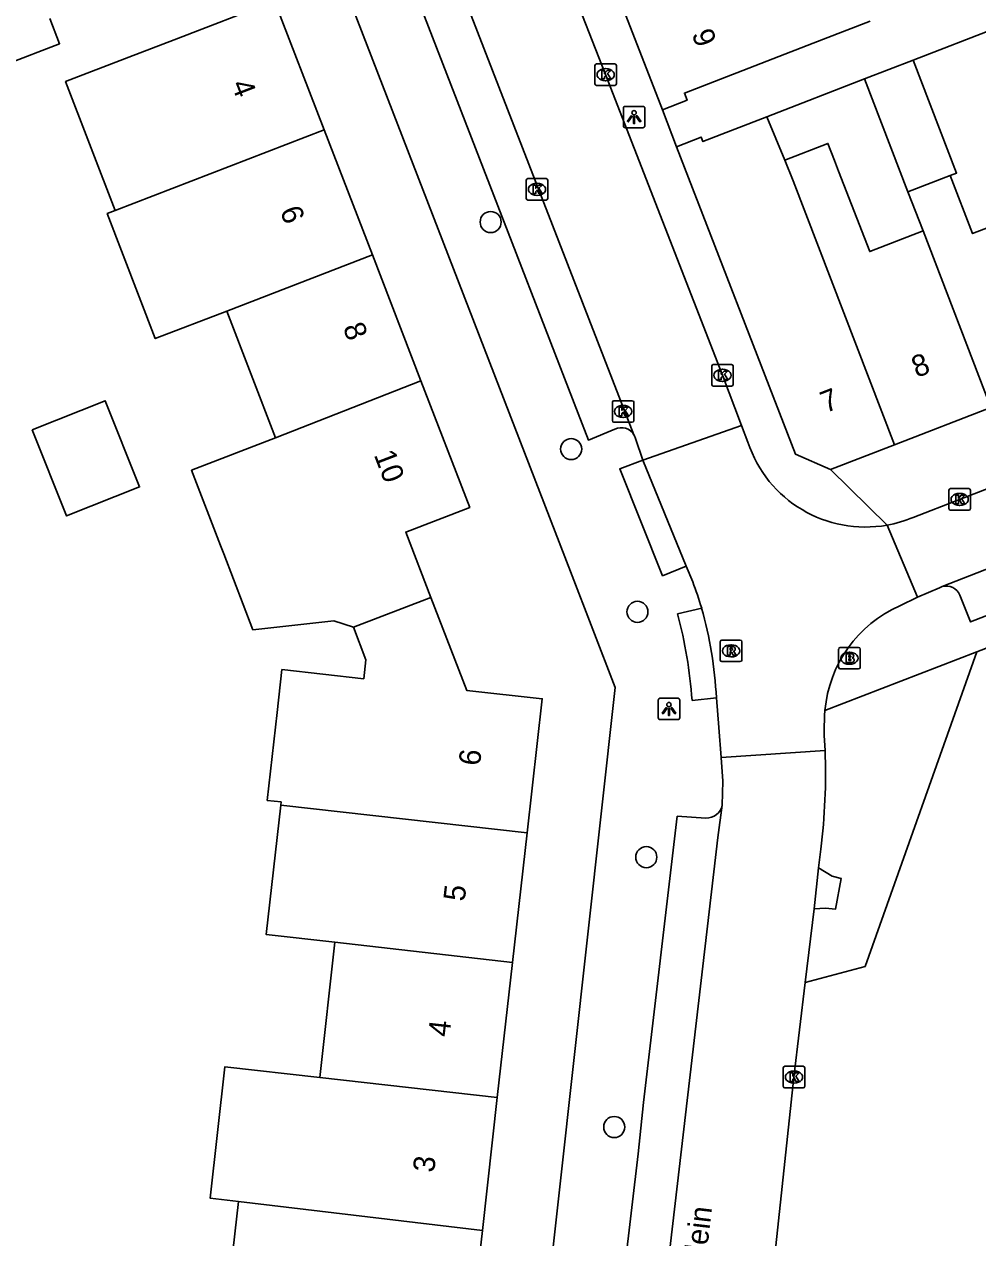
# Model space of a CAD drawing. Extents: x 161696 to 162377, y 380761 to 381673.
# Drawn here: x 161827.5 to 161871.8, y 381093.8 to 381150.1 of the extents above; entities that cross this region are included whole.
import ezdxf

# ---------------------------------------------------------------- set-up
doc = ezdxf.new("R2010")
doc.units = 0
for name, color, linetype in [('IMGEO_Boom', 7, 'Continuous'), ('IMGEO_Brandkraan', 7, 'Continuous'), ('IMGEO_Groenvoorziening', 7, 'Continuous'), ('IMGEO_Kolk', 7, 'Continuous'), ('IMGEO_Lichtpunt', 7, 'Continuous'), ('IMGEO_Openbare_ruimte_label', 7, 'Continuous'), ('IMGEO_Pand', 7, 'Continuous'), ('IMGEO_Pand_nummerreeks', 7, 'Continuous'), ('IMGEO_Rijbaan_lokaal_open', 7, 'Continuous'), ('IMGEO_Rioolput', 7, 'Continuous'), ('IMGEO_Voetpad_open', 7, 'Continuous')]:
    doc.layers.add(name, color=color, linetype=linetype)

msp = doc.modelspace()

# ---------------------------------------------------------------- linework, layer by layer
at = {"layer": 'IMGEO_Boom'}
for centre in [(161849.178, 381140.891), (161852.912, 381130.357), (161855.987, 381122.803), (161856.398, 381111.419), (161854.909, 381098.898)]:
    msp.add_circle(centre, 0.489, dxfattribs=at)
at = {"layer": 'IMGEO_Brandkraan'}
for p, q in [((161865.32, 381120.227), (161865.32, 381121.079)), ((161865.395, 381121.153), (161866.247, 381121.153)), ((161865.808, 381120.933), (161865.833, 381120.933)), ((161866.321, 381121.079), (161866.321, 381120.227)), ((161865.831, 381120.373), (161865.806, 381120.373)), ((161866.247, 381120.153), (161865.395, 381120.153))]:
    msp.add_line(p, q, dxfattribs=at)
for points in [[(161865.32, 381120.227), (161865.32, 381121.079)], [(161865.395, 381121.153), (161866.247, 381121.153)], [(161865.668, 381120.853), (161865.668, 381120.453), (161865.881, 381120.453)], [(161865.899, 381120.853), (161865.668, 381120.853)], [(161866.321, 381121.079), (161866.321, 381120.227)], [(161865.847, 381120.772), (161865.793, 381120.772), (161865.793, 381120.696)], [(161865.793, 381120.696), (161865.846, 381120.696)], [(161865.855, 381120.62), (161865.793, 381120.62), (161865.793, 381120.539)], [(161865.793, 381120.539), (161865.855, 381120.539)], [(161866.247, 381120.153), (161865.395, 381120.153)]]:
    msp.add_lwpolyline(points, dxfattribs=at)
for centre, radius, start, end in [((161865.397, 381121.077), 0.0765, 91.552, 178.448), ((161865.397, 381121.077), 0.0765, 91.552, 178.448), ((161865.903, 381120.708), 0.145, 59.4692, 91.5367), ((161865.928, 381120.755), 0.0922, 285.5137, 58.1501), ((161866.245, 381121.077), 0.0765, 1.552, 88.448), ((161866.245, 381121.077), 0.0765, 1.552, 88.448), ((161865.397, 381120.229), 0.0765, 181.552, 268.448), ((161865.397, 381120.229), 0.0765, 181.552, 268.448), ((161865.848, 381120.734), 0.0379, 267.8285, 90.9355), ((161865.856, 381120.579), 0.0404, 269.8759, 90.5077), ((161865.887, 381120.704), 0.251, 268.6676, 293.5347), ((161865.933, 381120.563), 0.105, 301.3115, 78.989), ((161866.245, 381120.229), 0.0765, 271.552, 358.448), ((161866.245, 381120.229), 0.0765, 271.552, 358.448)]:
    msp.add_arc(centre, radius, start, end, dxfattribs=at)
for centre, major_axis, ratio, start_param, end_param in [((161865.807, 381120.653), (-0.387, 0.002), 0.722429, 4.712389, 7.853982), ((161865.832, 381120.653), (-0.39, 0.002), 0.717154, 1.570796, 4.712389)]:
    msp.add_ellipse(centre, major_axis=major_axis, ratio=ratio, start_param=start_param, end_param=end_param, dxfattribs=at)
at = {"layer": 'IMGEO_Groenvoorziening'}
msp.add_lwpolyline([(161863.772, 381105.601), (161866.545, 381106.35), (161871.724, 381120.949)], dxfattribs=at)
at = {"layer": 'IMGEO_Kolk'}
for p, q in [((161854.011, 381147.305), (161854.011, 381148.157)), ((161854.086, 381148.231), (161854.938, 381148.231)), ((161854.499, 381148.011), (161854.524, 381148.011)), ((161855.012, 381148.157), (161855.012, 381147.305)), ((161854.522, 381147.451), (161854.497, 381147.451)), ((161854.938, 381147.231), (161854.086, 381147.231)), ((161850.827, 381141.985), (161850.827, 381142.837)), ((161850.902, 381142.911), (161851.754, 381142.911)), ((161851.828, 381142.837), (161851.828, 381141.985)), ((161851.315, 381142.691), (161851.34, 381142.691)), ((161851.754, 381141.911), (161850.902, 381141.911)), ((161851.338, 381142.131), (161851.313, 381142.131)), ((161859.43, 381133.354), (161859.43, 381134.206)), ((161859.505, 381134.28), (161860.357, 381134.28)), ((161859.918, 381134.06), (161859.943, 381134.06)), ((161860.431, 381134.206), (161860.431, 381133.354)), ((161860.357, 381133.28), (161859.505, 381133.28)), ((161859.941, 381133.5), (161859.916, 381133.5)), ((161854.822, 381131.677), (161854.822, 381132.529)), ((161854.897, 381132.603), (161855.749, 381132.603)), ((161855.31, 381132.383), (161855.335, 381132.383)), ((161855.823, 381132.529), (161855.823, 381131.677)), ((161855.749, 381131.603), (161854.897, 381131.603)), ((161855.333, 381131.823), (161855.308, 381131.823)), ((161870.432, 381127.596), (161870.432, 381128.448)), ((161870.507, 381128.522), (161871.359, 381128.522)), ((161870.92, 381128.302), (161870.945, 381128.302)), ((161871.433, 381128.448), (161871.433, 381127.596)), ((161870.943, 381127.742), (161870.918, 381127.742)), ((161871.359, 381127.522), (161870.507, 381127.522)), ((161862.822, 381101.716), (161863.674, 381101.716)), ((161862.747, 381100.79), (161862.747, 381101.642)), ((161863.235, 381101.496), (161863.26, 381101.496)), ((161863.748, 381101.642), (161863.748, 381100.79)), ((161863.674, 381100.716), (161862.822, 381100.716)), ((161863.258, 381100.936), (161863.233, 381100.936))]:
    msp.add_line(p, q, dxfattribs=at)
for points in [[(161854.011, 381147.305), (161854.011, 381148.157)], [(161854.086, 381148.231), (161854.938, 381148.231)], [(161854.332, 381147.931), (161854.455, 381147.931), (161854.455, 381147.78), (161854.585, 381147.931), (161854.749, 381147.931), (161854.603, 381147.78), (161854.756, 381147.531), (161854.604, 381147.531), (161854.519, 381147.695), (161854.455, 381147.628), (161854.455, 381147.531), (161854.332, 381147.531), (161854.332, 381147.931)], [(161855.012, 381148.157), (161855.012, 381147.305)], [(161854.938, 381147.231), (161854.086, 381147.231)], [(161850.827, 381141.985), (161850.827, 381142.837)], [(161850.902, 381142.911), (161851.754, 381142.911)], [(161851.828, 381142.837), (161851.828, 381141.985)], [(161851.148, 381142.611), (161851.271, 381142.611), (161851.271, 381142.46), (161851.401, 381142.611), (161851.565, 381142.611), (161851.419, 381142.46), (161851.572, 381142.211), (161851.42, 381142.211), (161851.335, 381142.375), (161851.271, 381142.308), (161851.271, 381142.211), (161851.148, 381142.211), (161851.148, 381142.611)], [(161851.754, 381141.911), (161850.902, 381141.911)], [(161859.43, 381133.354), (161859.43, 381134.206)], [(161859.505, 381134.28), (161860.357, 381134.28)], [(161859.751, 381133.98), (161859.874, 381133.98), (161859.874, 381133.829), (161860.004, 381133.98), (161860.168, 381133.98), (161860.022, 381133.829), (161860.175, 381133.58), (161860.023, 381133.58), (161859.938, 381133.744), (161859.874, 381133.677), (161859.874, 381133.58), (161859.751, 381133.58), (161859.751, 381133.98)], [(161860.431, 381134.206), (161860.431, 381133.354)], [(161860.357, 381133.28), (161859.505, 381133.28)], [(161854.822, 381131.677), (161854.822, 381132.529)], [(161854.897, 381132.603), (161855.749, 381132.603)], [(161855.143, 381132.303), (161855.266, 381132.303), (161855.266, 381132.152), (161855.396, 381132.303), (161855.56, 381132.303), (161855.414, 381132.152), (161855.567, 381131.903), (161855.415, 381131.903), (161855.33, 381132.067), (161855.266, 381132), (161855.266, 381131.903), (161855.143, 381131.903), (161855.143, 381132.303)], [(161855.823, 381132.529), (161855.823, 381131.677)], [(161855.749, 381131.603), (161854.897, 381131.603)], [(161870.432, 381127.596), (161870.432, 381128.448)], [(161870.507, 381128.522), (161871.359, 381128.522)], [(161870.753, 381128.222), (161870.876, 381128.222), (161870.876, 381128.071), (161871.006, 381128.222), (161871.17, 381128.222), (161871.024, 381128.071), (161871.177, 381127.822), (161871.025, 381127.822), (161870.94, 381127.986), (161870.876, 381127.919), (161870.876, 381127.822), (161870.753, 381127.822), (161870.753, 381128.222)], [(161871.433, 381128.448), (161871.433, 381127.596)], [(161871.359, 381127.522), (161870.507, 381127.522)], [(161862.822, 381101.716), (161863.674, 381101.716)], [(161862.747, 381100.79), (161862.747, 381101.642)], [(161863.068, 381101.416), (161863.191, 381101.416), (161863.191, 381101.265), (161863.321, 381101.416), (161863.485, 381101.416), (161863.339, 381101.265), (161863.492, 381101.016), (161863.34, 381101.016), (161863.255, 381101.18), (161863.191, 381101.113), (161863.191, 381101.016), (161863.068, 381101.016), (161863.068, 381101.416)], [(161863.748, 381101.642), (161863.748, 381100.79)], [(161863.674, 381100.716), (161862.822, 381100.716)]]:
    msp.add_lwpolyline(points, dxfattribs=at)
for centre, start, end in [((161854.088, 381148.155), 91.552, 178.448), ((161854.088, 381148.155), 91.552, 178.448), ((161854.936, 381148.155), 1.552, 88.448), ((161854.936, 381148.155), 1.552, 88.448), ((161854.088, 381147.307), 181.552, 268.448), ((161854.088, 381147.307), 181.552, 268.448), ((161854.936, 381147.307), 271.552, 358.448), ((161854.936, 381147.307), 271.552, 358.448), ((161850.904, 381142.835), 91.552, 178.448), ((161850.904, 381142.835), 91.552, 178.448), ((161851.752, 381142.835), 1.552, 88.448), ((161851.752, 381142.835), 1.552, 88.448), ((161850.904, 381141.987), 181.552, 268.448), ((161850.904, 381141.987), 181.552, 268.448), ((161851.752, 381141.987), 271.552, 358.448), ((161851.752, 381141.987), 271.552, 358.448), ((161859.507, 381134.204), 91.552, 178.448), ((161859.507, 381134.204), 91.552, 178.448), ((161860.355, 381134.204), 1.552, 88.448), ((161860.355, 381134.204), 1.552, 88.448), ((161859.507, 381133.356), 181.552, 268.448), ((161859.507, 381133.356), 181.552, 268.448), ((161860.355, 381133.356), 271.552, 358.448), ((161860.355, 381133.356), 271.552, 358.448), ((161854.899, 381132.527), 91.552, 178.448), ((161854.899, 381132.527), 91.552, 178.448), ((161855.747, 381132.527), 1.552, 88.448), ((161855.747, 381132.527), 1.552, 88.448), ((161854.899, 381131.679), 181.552, 268.448), ((161854.899, 381131.679), 181.552, 268.448), ((161855.747, 381131.679), 271.552, 358.448), ((161855.747, 381131.679), 271.552, 358.448), ((161870.509, 381128.446), 91.552, 178.448), ((161870.509, 381128.446), 91.552, 178.448), ((161871.357, 381128.446), 1.552, 88.448), ((161871.357, 381128.446), 1.552, 88.448), ((161870.509, 381127.598), 181.552, 268.448), ((161870.509, 381127.598), 181.552, 268.448), ((161871.357, 381127.598), 271.552, 358.448), ((161871.357, 381127.598), 271.552, 358.448), ((161862.824, 381101.64), 91.552, 178.448), ((161862.824, 381101.64), 91.552, 178.448), ((161863.672, 381101.64), 1.552, 88.448), ((161863.672, 381101.64), 1.552, 88.448), ((161862.824, 381100.792), 181.552, 268.448), ((161862.824, 381100.792), 181.552, 268.448), ((161863.672, 381100.792), 271.552, 358.448), ((161863.672, 381100.792), 271.552, 358.448)]:
    msp.add_arc(centre, 0.0765, start, end, dxfattribs=at)
for centre, major_axis, ratio, start_param, end_param in [((161854.498, 381147.731), (-0.387, 0.002), 0.722429, 4.712389, 7.853982), ((161854.523, 381147.731), (-0.39, 0.002), 0.717154, 1.570796, 4.712389), ((161851.314, 381142.411), (-0.387, 0.002), 0.722429, 4.712389, 7.853982), ((161851.339, 381142.411), (-0.39, 0.002), 0.717154, 1.570796, 4.712389), ((161859.917, 381133.78), (-0.387, 0.002), 0.722429, 4.712389, 7.853982), ((161859.942, 381133.78), (-0.39, 0.002), 0.717154, 1.570796, 4.712389), ((161855.309, 381132.103), (-0.387, 0.002), 0.722429, 4.712389, 7.853982), ((161855.334, 381132.103), (-0.39, 0.002), 0.717154, 1.570796, 4.712389), ((161870.919, 381128.022), (-0.387, 0.002), 0.722429, 4.712389, 7.853982), ((161870.944, 381128.022), (-0.39, 0.002), 0.717154, 1.570796, 4.712389), ((161863.234, 381101.216), (-0.387, 0.002), 0.722429, 4.712389, 7.853982), ((161863.259, 381101.216), (-0.39, 0.002), 0.717154, 1.570796, 4.712389)]:
    msp.add_ellipse(centre, major_axis=major_axis, ratio=ratio, start_param=start_param, end_param=end_param, dxfattribs=at)
at = {"layer": 'IMGEO_Lichtpunt'}
for p, q in [((161855.333, 381146.166), (161855.333, 381145.359)), ((161855.333, 381146.166), (161855.333, 381145.359)), ((161856.235, 381146.261), (161855.427, 381146.261)), ((161856.235, 381146.261), (161855.427, 381146.261)), ((161856.329, 381145.359), (161856.329, 381146.166)), ((161856.329, 381145.359), (161856.329, 381146.166)), ((161855.427, 381145.265), (161856.235, 381145.265)), ((161855.427, 381145.265), (161856.235, 381145.265)), ((161856.95, 381118.704), (161856.95, 381117.897)), ((161856.95, 381118.704), (161856.95, 381117.897)), ((161857.852, 381118.799), (161857.044, 381118.799)), ((161857.852, 381118.799), (161857.044, 381118.799)), ((161857.946, 381117.897), (161857.946, 381118.704)), ((161857.946, 381117.897), (161857.946, 381118.704)), ((161857.044, 381117.803), (161857.852, 381117.803)), ((161857.044, 381117.803), (161857.852, 381117.803))]:
    msp.add_line(p, q, dxfattribs=at)
for points in [[(161855.707, 381145.83), (161855.746, 381145.802), (161855.558, 381145.54), (161855.52, 381145.567), (161855.707, 381145.83)], [(161855.809, 381145.782), (161855.856, 381145.782), (161855.856, 381145.46), (161855.809, 381145.46), (161855.809, 381145.782)], [(161855.919, 381145.802), (161855.957, 381145.829), (161856.144, 381145.567), (161856.105, 381145.539), (161855.919, 381145.802)], [(161857.324, 381118.368), (161857.363, 381118.34), (161857.175, 381118.078), (161857.137, 381118.105), (161857.324, 381118.368)], [(161857.426, 381118.32), (161857.473, 381118.32), (161857.473, 381117.998), (161857.426, 381117.998), (161857.426, 381118.32)], [(161857.536, 381118.34), (161857.574, 381118.367), (161857.761, 381118.105), (161857.722, 381118.077), (161857.536, 381118.34)]]:
    msp.add_lwpolyline(points, dxfattribs=at)
for centre in [(161855.832, 381145.964), (161857.449, 381118.502)]:
    msp.add_circle(centre, 0.0994, dxfattribs=at)
for centre, start, end in [((161855.427, 381146.166), 90, 180), ((161855.427, 381146.166), 90, 180), ((161856.235, 381146.166), 0, 90), ((161856.235, 381146.166), 0, 90), ((161855.427, 381145.359), 180, 270), ((161855.427, 381145.359), 180, 270), ((161856.235, 381145.359), 270, 0), ((161856.235, 381145.359), 270, 360), ((161857.044, 381118.704), 90, 180), ((161857.044, 381118.704), 90, 180), ((161857.852, 381118.704), 0, 90), ((161857.852, 381118.704), 0, 90), ((161857.044, 381117.897), 180, 270), ((161857.044, 381117.897), 180, 270), ((161857.852, 381117.897), 270, 0), ((161857.852, 381117.897), 270, 360)]:
    msp.add_arc(centre, 0.0946, start, end, dxfattribs=at)
at = {"layer": 'IMGEO_Pand'}
for points in [[(161828.727, 381150.343), (161829.18, 381149.165), (161826.695, 381148.208), (161825.307, 381151.813), (161827.792, 381152.77)], [(161841.46, 381145.166), (161839.157, 381151.147), (161834.491, 381149.35), (161832.397, 381148.544), (161829.458, 381147.413), (161831.763, 381141.425)], [(161857.147, 381146.103), (161855.451, 381150.483)], [(161866.786, 381150.22), (161864.611, 381149.376), (161862.825, 381148.683), (161858.163, 381146.874), (161858.29, 381146.546), (161857.147, 381146.103)], [(161866.523, 381147.53), (161868.775, 381148.403)], [(161870.498, 381143.055), (161870.787, 381143.167), (161868.775, 381148.403)], [(161868.535, 381142.297), (161866.523, 381147.53)], [(161857.799, 381144.387), (161858.947, 381144.831), (161859.027, 381144.626), (161861.984, 381145.77)], [(161862.817, 381143.761), (161861.984, 381145.77)], [(161841.46, 381145.166), (161831.763, 381141.425)], [(161843.693, 381139.366), (161841.46, 381145.166)], [(161869.234, 381140.479), (161866.76, 381139.523), (161865.318, 381143.252), (161865.126, 381143.748), (161864.821, 381144.537), (161862.817, 381143.761)], [(161864.944, 381129.405), (161863.314, 381130.126), (161857.799, 381144.387)], [(161862.817, 381143.761), (161863.207, 381142.809), (161867.917, 381130.555)], [(161870.498, 381143.055), (161868.535, 381142.297)], [(161873.832, 381141.247), (161871.535, 381140.359), (161870.498, 381143.055)], [(161868.535, 381142.297), (161869.234, 381140.479)], [(161831.763, 381141.425), (161831.39, 381141.281), (161833.623, 381135.483), (161836.935, 381136.76)], [(161869.234, 381140.479), (161872.385, 381132.282)], [(161836.935, 381136.76), (161843.693, 381139.366)], [(161843.693, 381139.366), (161845.942, 381133.526)], [(161839.202, 381130.872), (161836.935, 381136.76)], [(161845.942, 381133.526), (161839.202, 381130.872)], [(161845.942, 381133.526), (161848.204, 381127.652), (161845.237, 381126.509), (161846.407, 381123.47)], [(161827.912, 381131.253), (161831.297, 381132.602), (161832.89, 381128.605), (161829.505, 381127.256), (161827.912, 381131.253)], [(161872.385, 381132.282), (161867.917, 381130.555)], [(161842.813, 381122.086), (161841.908, 381122.39), (161838.153, 381121.974), (161836.799, 381125.49), (161836.649, 381125.878), (161835.304, 381129.372), (161839.202, 381130.872)], [(161867.917, 381130.555), (161864.944, 381129.405)], [(161846.407, 381123.47), (161842.813, 381122.086)], [(161850.867, 381112.544), (161851.567, 381118.769), (161848.066, 381119.162), (161846.407, 381123.47)], [(161842.813, 381122.086), (161843.391, 381120.585), (161843.291, 381119.698), (161839.498, 381120.124), (161839.274, 381118.13), (161838.816, 381114.057), (161839.454, 381113.985), (161839.437, 381113.837)], [(161839.437, 381113.837), (161838.762, 381107.834), (161841.956, 381107.472)], [(161839.437, 381113.837), (161850.867, 381112.544)], [(161850.192, 381106.54), (161850.867, 381112.544)], [(161841.956, 381107.472), (161841.25, 381101.194)], [(161850.192, 381106.54), (161841.956, 381107.472)], [(161849.486, 381100.262), (161850.192, 381106.54)], [(161841.25, 381101.194), (161836.844, 381101.689), (161836.168, 381095.596), (161837.48, 381095.449)], [(161841.25, 381101.194), (161849.486, 381100.262)], [(161848.793, 381094.1), (161849.486, 381100.262)], [(161837.48, 381095.449), (161837.14, 381092.444), (161838.863, 381092.249), (161839.205, 381092.21), (161838.943, 381089.876), (161838.772, 381088.354)], [(161848.793, 381094.1), (161837.48, 381095.449)], [(161848.031, 381087.318), (161848.793, 381094.1)]]:
    msp.add_lwpolyline(points, dxfattribs=at)
at = {"layer": 'IMGEO_Rijbaan_lokaal_open'}
for points in [[(161838.128, 381176.641), (161855.826, 381131.012)], [(161851.128, 381156.352), (161854.512, 381147.731), (161859.931, 381133.78), (161860.811, 381131.453)], [(161868.781, 381127.188), (161870.933, 381128.022), (161880.653, 381131.774), (161886.961, 381134.235)], [(161856.238, 381129.843), (161860.811, 381131.453)], [(161860.811, 381131.453), (161861.112, 381130.676)], [(161856.238, 381129.843), (161855.889, 381130.847)], [(161858.242, 381124.918), (161856.238, 381129.843)], [(161882.194, 381128.7), (161870.125, 381123.977)], [(161867.569, 381126.828), (161868.98, 381123.492)], [(161858.551, 381124.195), (161858.242, 381124.918)], [(161868.98, 381123.492), (161869.994, 381123.926), (161870.125, 381123.977)], [(161868.98, 381123.492), (161868.157, 381123.08)], [(161859.864, 381116.043), (161859.76, 381117.445), (161859.647, 381118.813)], [(161864.693, 381116.375), (161859.864, 381116.043)], [(161859.924, 381113.838), (161859.944, 381114.954), (161859.864, 381116.043)], [(161854.916, 381071.199), (161859.721, 381112.337), (161859.924, 381113.838)], [(161854.613, 381071.79), (161853.008, 381071.962), (161853.184, 381073.43), (161854.427, 381084.19), (161854.783, 381087.167), (161856.019, 381097.655), (161856.269, 381100.034), (161857.835, 381113.32), (161859.155, 381113.233)], [(161864.496, 381111.786), (161864.392, 381110.929)], [(161864.392, 381110.929), (161864.181, 381109.027)], [(161864.181, 381109.027), (161863.772, 381105.601)], [(161863.772, 381105.601), (161863.248, 381101.216), (161862.407, 381093.385)]]:
    msp.add_lwpolyline(points, dxfattribs=at)
for centre, radius, start, end in [((161855.256, 381130.7), 0.65, 13.0852, 28.7104), ((161866.554, 381132.467), 5.729, 198.2131, 280.2019), ((161866.575, 381132.396), 5.656, 280.1256, 292.9604), ((161836.639, 381116.038), 23.381, 17.2694, 20.4184), ((161870.514, 381117.725), 5.85, 113.7563, 175.0812), ((161840.905, 381117.888), 18.764, 2.8254, 15.7422), ((161876.582, 381117.352), 11.93, 175.7955, 184.6995), ((161835.363, 381115.335), 29.348, 353.0536, 2.0301), ((161859.182, 381113.99), 0.757, 267.9441, 348.4427)]:
    msp.add_arc(centre, radius, start, end, dxfattribs=at)
at = {"layer": 'IMGEO_Rioolput'}
for p, q in [((161859.83, 381120.568), (161859.83, 381121.42)), ((161859.905, 381121.494), (161860.757, 381121.494)), ((161860.831, 381121.42), (161860.831, 381120.568)), ((161860.318, 381121.274), (161860.343, 381121.274)), ((161860.757, 381120.494), (161859.905, 381120.494)), ((161860.341, 381120.714), (161860.316, 381120.714))]:
    msp.add_line(p, q, dxfattribs=at)
for points in [[(161859.83, 381120.568), (161859.83, 381121.42)], [(161859.905, 381121.494), (161860.757, 381121.494)], [(161860.831, 381121.42), (161860.831, 381120.568)], [(161860.419, 381121.192), (161860.167, 381121.194), (161860.167, 381120.794)], [(161860.167, 381120.794), (161860.291, 381120.794), (161860.291, 381120.956), (161860.302, 381120.956)], [(161860.345, 381121.113), (161860.291, 381121.113), (161860.291, 381121.032)], [(161860.291, 381121.032), (161860.343, 381121.032)], [(161860.349, 381120.927), (161860.42, 381120.794), (161860.56, 381120.794), (161860.495, 381120.92)], [(161860.757, 381120.494), (161859.905, 381120.494)]]:
    msp.add_lwpolyline(points, dxfattribs=at)
for centre, radius, start, end in [((161859.907, 381121.418), 0.0765, 91.552, 178.448), ((161859.907, 381121.418), 0.0765, 91.552, 178.448), ((161860.755, 381121.418), 0.0765, 1.552, 88.448), ((161860.755, 381121.418), 0.0765, 1.552, 88.448), ((161860.301, 381120.903), 0.0533, 26.0293, 88.6989), ((161860.327, 381121.221), 0.19, 274.7715, 282.9687), ((161860.351, 381121.017), 0.0964, 77.0061, 93.1865), ((161860.365, 381121.074), 0.0378, 276.6634, 79.6772), ((161860.418, 381121.082), 0.109, 350.3612, 89.416), ((161860.416, 381121.082), 0.112, 277.5842, 350.9817), ((161860.4, 381120.867), 0.108, 29.5134, 73.7905), ((161859.907, 381120.57), 0.0765, 181.552, 268.448), ((161859.907, 381120.57), 0.0765, 181.552, 268.448), ((161860.755, 381120.57), 0.0765, 271.552, 358.448), ((161860.755, 381120.57), 0.0765, 271.552, 358.448)]:
    msp.add_arc(centre, radius, start, end, dxfattribs=at)
for centre, major_axis, ratio, start_param, end_param in [((161860.317, 381120.994), (-0.387, 0.002), 0.722429, 4.712389, 7.853982), ((161860.342, 381120.994), (-0.39, 0.002), 0.717154, 1.570796, 4.712389)]:
    msp.add_ellipse(centre, major_axis=major_axis, ratio=ratio, start_param=start_param, end_param=end_param, dxfattribs=at)
at = {"layer": 'IMGEO_Voetpad_open'}
for points in [[(161833.302, 381175.355), (161852.88, 381124.681), (161854.96, 381119.298), (161849.813, 381072.956)], [(161854.94, 381131.274), (161853.712, 381130.777), (161853.234, 381132.015), (161850.18, 381139.921), (161849.329, 381142.123), (161845.637, 381151.683), (161844.787, 381153.884), (161844.771, 381153.925), (161844.228, 381155.33)], [(161868.775, 381148.403), (161872.684, 381149.919)], [(161861.984, 381145.77), (161866.523, 381147.53)], [(161857.147, 381146.103), (161857.799, 381144.387)], [(161858.242, 381124.918), (161857.156, 381124.476), (161855.162, 381129.445), (161856.238, 381129.843)], [(161867.569, 381126.828), (161864.944, 381129.405)], [(161890.302, 381128.132), (161871.724, 381120.949)], [(161870.947, 381123.585), (161871.442, 381122.337), (161882.245, 381126.518), (161881.772, 381127.73)], [(161857.848, 381122.708), (161858.966, 381122.979)], [(161871.724, 381120.949), (161864.685, 381118.227)], [(161859.647, 381118.813), (161858.52, 381118.694)], [(161864.181, 381109.027), (161864.709, 381109.058), (161865.179, 381109.008), (161865.43, 381110.432), (161865.017, 381110.533), (161864.392, 381110.929)]]:
    msp.add_lwpolyline(points, dxfattribs=at)
for centre, radius, start, end in [((161855.251, 381130.698), 0.655, 28.6854, 118.3676), ((161870.311, 381123.31), 0.693, 23.4209, 105.5875), ((161837.179, 381117.185), 21.394, 4.0459, 14.9621)]:
    msp.add_arc(centre, radius, start, end, dxfattribs=at)

# ---------------------------------------------------------------- texts
at = {"layer": 'IMGEO_Openbare_ruimte_label'}
msp.add_text('Balsemienplein', height=1, rotation=83.2801, dxfattribs=at).set_placement((161858.388, 381086.152))
at = {"layer": 'IMGEO_Pand_nummerreeks'}
for s, rotation, p in [('9', 291.1649, (161858.486, 381149.623)), ('4', 291.0597, (161837.128, 381147.289)), ('6', 291.0597, (161839.389, 381141.415)), ('8', 291.0617, (161842.309, 381136.005)), ('8', 21.1421, (161868.943, 381133.654)), ('7', 21.1421, (161864.715, 381132.018)), ('10', 291.0617, (161843.749, 381130.094)), ('6', 83.5843, (161848.679, 381115.632)), ('5', 83.5843, (161847.971, 381109.342)), ('4', 83.5843, (161847.264, 381103.052)), ('3', 83.5843, (161846.557, 381096.762))]:
    msp.add_text(s, height=1, rotation=rotation, dxfattribs=at).set_placement(p)

doc.saveas('drawing.dxf')
